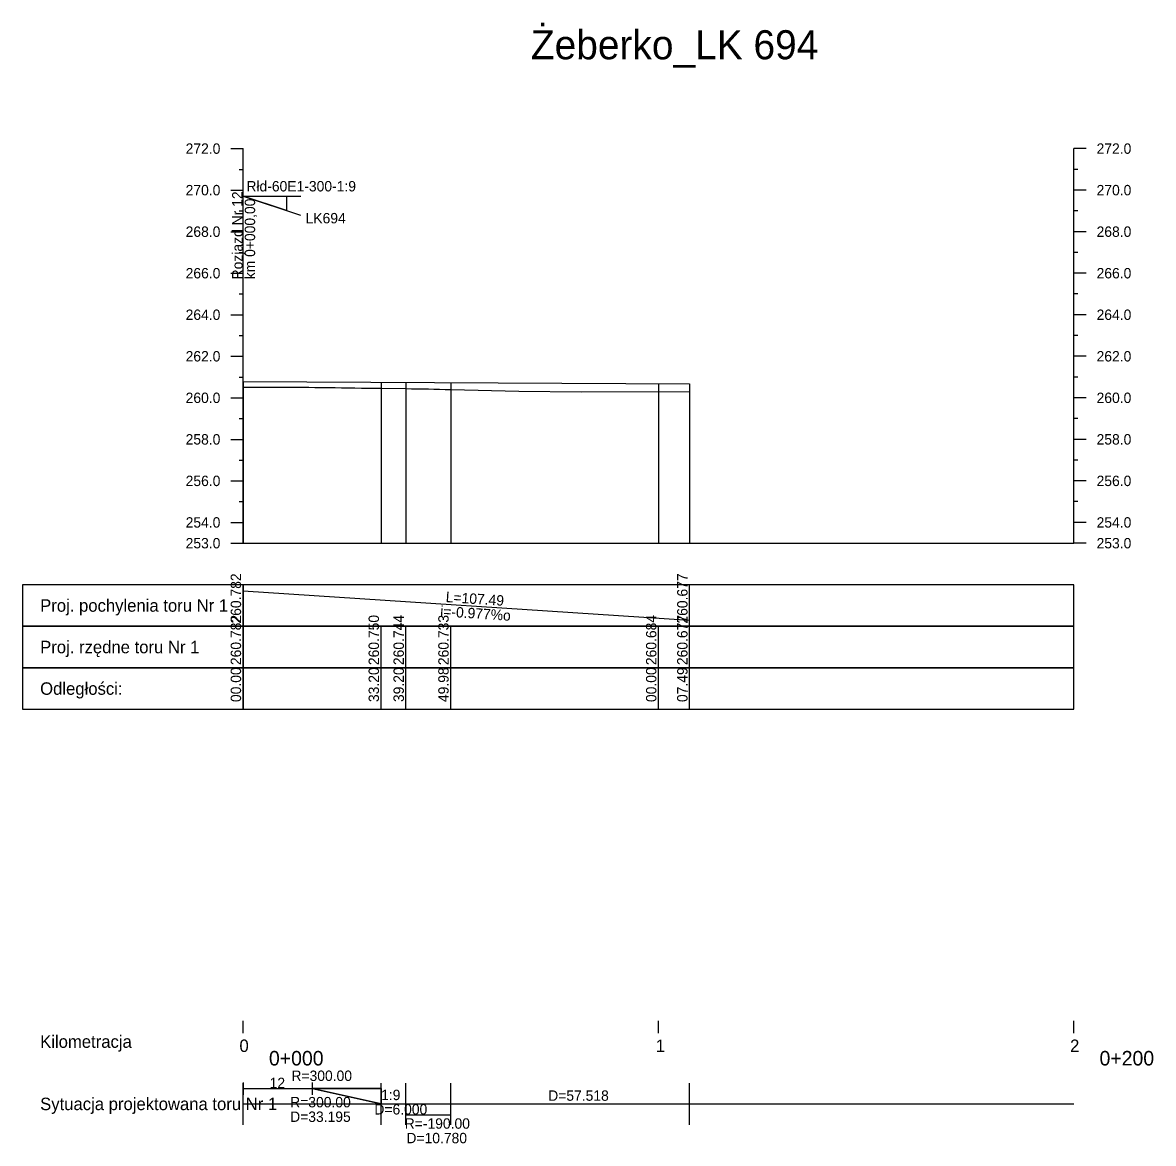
# Model space of a CAD drawing. Extents: x 6445630 to 6518227, y 5499240 to 5511716.
# Drawn here: x 6452278.1 to 6452550.4, y 5501736.1 to 5502006 of the extents above; entities that cross this region are included whole.
import ezdxf

# ---------------------------------------------------------------- set-up
doc = ezdxf.new("R2010")
doc.units = 0
for name, color, linetype in [('TOR_PROF-opisy pomocnicze', 7, 'Continuous'), ('TOR_PROF-rozjazdy', 7, 'Continuous'), ('TOR_PROF-tabelka-geometria T1', 7, 'Continuous'), ('TOR_PROF-tabelka-kilometracja', 7, 'Continuous'), ('TOR_PROF-tabelka-odleglosci T1', 7, 'Continuous'), ('TOR_PROF-tabelka-pochylenia proj T1', 7, 'Continuous'), ('TOR_PROF-tabelka-rzedne proj T1', 7, 'Continuous'), ('TOR_PROF-teren istniejacy T1', 7, 'Continuous'), ('TOR_PROF-tor projektowany', 7, 'Continuous'), ('TOR_PROF-uklad odniesienia', 7, 'Continuous')]:
    doc.layers.add(name, color=color, linetype=linetype)

msp = doc.modelspace()

# ---------------------------------------------------------------- linework, layer by layer
at = {"layer": 'TOR_PROF-opisy pomocnicze'}
for p, q in [((6452331.21, 5501919.55), (6452331.21, 5501880.64)), ((6452438.71, 5501919.03), (6452438.71, 5501880.64))]:
    msp.add_line(p, q, dxfattribs=at)
at = {"layer": 'TOR_PROF-rozjazdy'}
for p, q in [((6452331.21, 5501964.2), (6452345.13, 5501964.2)), ((6452331.21, 5501964.2), (6452345.13, 5501964.2)), ((6452331.21, 5501964.2), (6452345.13, 5501964.2)), ((6452331.21, 5501964.2), (6452345.13, 5501964.2)), ((6452331.21, 5501964.2), (6452345.13, 5501964.2)), ((6452331.21, 5501964.2), (6452345.13, 5501964.2)), ((6452331.21, 5501964.2), (6452345.13, 5501964.2)), ((6452331.21, 5501964.2), (6452345.13, 5501964.2)), ((6452331.21, 5501964.2), (6452345.13, 5501964.2)), ((6452331.21, 5501964.2), (6452345.13, 5501964.2)), ((6452331.21, 5501964.2), (6452345.13, 5501964.2)), ((6452331.21, 5501964.2), (6452345.13, 5501964.2)), ((6452331.21, 5501964.2), (6452345.13, 5501964.2)), ((6452331.21, 5501964.2), (6452345.13, 5501964.2)), ((6452331.21, 5501964.2), (6452345.13, 5501964.2)), ((6452331.21, 5501964.2), (6452345.13, 5501964.2)), ((6452331.21, 5501964.2), (6452344.99, 5501959.62)), ((6452331.21, 5501894.24), (6452331.21, 5501964.2)), ((6452331.18, 5501750.8), (6452331.18, 5501747.83)), ((6452347.79, 5501750.8), (6452347.79, 5501747.83)), ((6452364.41, 5501749.32), (6452347.79, 5501749.31))]:
    msp.add_line(p, q, dxfattribs=at)
for points in [[(6452331.21, 5501964.2), (6452341.61, 5501964.2), (6452341.61, 5501960.74), (6452331.21, 5501964.2)], [(6452331.18, 5501749.31), (6452347.79, 5501749.31), (6452364.41, 5501749.32), (6452364.41, 5501745.64), (6452347.79, 5501749.31)], [(6452347.79, 5501749.31), (6452364.41, 5501745.64), (6452364.41, 5501749.32)]]:
    msp.add_lwpolyline(points, dxfattribs=at)
at = {"layer": 'TOR_PROF-tabelka-geometria T1'}
for points in [[(6452331.18, 5501749.32), (6452364.41, 5501749.32), (6452364.41, 5501745.64), (6452370.41, 5501745.64), (6452370.41, 5501742.98), (6452381.19, 5501742.98), (6452381.19, 5501745.64), (6452438.71, 5501745.64)], [(6452331.21, 5501740.64), (6452331.21, 5501750.64)], [(6452364.41, 5501740.64), (6452364.41, 5501750.64)], [(6452370.41, 5501740.64), (6452370.41, 5501750.64)], [(6452381.19, 5501740.64), (6452381.19, 5501750.64)], [(6452438.71, 5501740.64), (6452438.71, 5501750.64)], [(6452331.21, 5501745.64), (6452531.21, 5501745.64)]]:
    msp.add_lwpolyline(points, dxfattribs=at)
at = {"layer": 'TOR_PROF-tabelka-kilometracja'}
for points in [[(6452331.21, 5501762.64), (6452331.21, 5501765.64)], [(6452331.21, 5501762.64), (6452331.21, 5501765.64)], [(6452431.21, 5501762.64), (6452431.21, 5501765.64)], [(6452531.21, 5501762.64), (6452531.21, 5501765.64)], [(6452531.21, 5501762.64), (6452531.21, 5501765.64)]]:
    msp.add_lwpolyline(points, dxfattribs=at)
at = {"layer": 'TOR_PROF-tabelka-odleglosci T1'}
for points in [[(6452331.21, 5501850.64), (6452278.1, 5501850.64), (6452278.1, 5501840.64), (6452331.21, 5501840.64)], [(6452331.21, 5501840.64), (6452331.21, 5501850.64)], [(6452364.41, 5501840.64), (6452364.41, 5501850.64)], [(6452370.41, 5501840.64), (6452370.41, 5501850.64)], [(6452381.19, 5501840.64), (6452381.19, 5501850.64)], [(6452431.21, 5501840.64), (6452431.21, 5501850.64)], [(6452438.71, 5501840.64), (6452438.71, 5501850.64)]]:
    msp.add_lwpolyline(points, dxfattribs=at)
msp.add_lwpolyline([(6452331.21, 5501840.64), (6452531.21, 5501840.64), (6452531.21, 5501850.64), (6452331.21, 5501850.64)], close=True, dxfattribs=at)
at = {"layer": 'TOR_PROF-tabelka-pochylenia proj T1'}
for points in [[(6452331.21, 5501870.64), (6452278.1, 5501870.64), (6452278.1, 5501860.64), (6452331.21, 5501860.64)], [(6452331.21, 5501860.64), (6452331.21, 5501870.64)], [(6452331.21, 5501869.14), (6452438.71, 5501862.14)], [(6452438.71, 5501860.64), (6452438.71, 5501870.64)]]:
    msp.add_lwpolyline(points, dxfattribs=at)
msp.add_lwpolyline([(6452331.21, 5501860.64), (6452531.21, 5501860.64), (6452531.21, 5501870.64), (6452331.21, 5501870.64)], close=True, dxfattribs=at)
at = {"layer": 'TOR_PROF-tabelka-rzedne proj T1'}
for points in [[(6452331.21, 5501860.64), (6452278.1, 5501860.64), (6452278.1, 5501850.64), (6452331.21, 5501850.64)], [(6452331.21, 5501850.64), (6452331.21, 5501860.64)], [(6452364.41, 5501850.64), (6452364.41, 5501860.64)], [(6452370.41, 5501850.64), (6452370.41, 5501860.64)], [(6452381.19, 5501850.64), (6452381.19, 5501860.64)], [(6452431.21, 5501850.64), (6452431.21, 5501860.64)], [(6452438.71, 5501850.64), (6452438.71, 5501860.64)]]:
    msp.add_lwpolyline(points, dxfattribs=at)
msp.add_lwpolyline([(6452331.21, 5501850.64), (6452531.21, 5501850.64), (6452531.21, 5501860.64), (6452331.21, 5501860.64)], close=True, dxfattribs=at)
at = {"layer": 'TOR_PROF-teren istniejacy T1'}
msp.add_lwpolyline([(6452331.21, 5501918.23), (6452332.79, 5501918.23), (6452334.37, 5501918.22), (6452335.96, 5501918.22), (6452336.92, 5501918.22), (6452337.54, 5501918.22), (6452339.12, 5501918.21), (6452340.7, 5501918.2), (6452342.28, 5501918.19), (6452343.86, 5501918.19), (6452345.44, 5501918.18), (6452347.02, 5501918.17), (6452348.44, 5501918.16), (6452348.6, 5501918.15), (6452350.18, 5501918.13), (6452351.76, 5501918.11), (6452353.34, 5501918.09), (6452354.92, 5501918.07), (6452356.5, 5501918.04), (6452358.09, 5501918.02), (6452359.67, 5501918), (6452361.25, 5501917.98), (6452362.83, 5501917.96), (6452364.41, 5501917.94), (6452370.41, 5501917.86), (6452371.76, 5501917.84), (6452373.1, 5501917.82), (6452374.45, 5501917.8), (6452374.81, 5501917.8), (6452375.8, 5501917.77), (6452377.15, 5501917.74), (6452378.49, 5501917.7), (6452379.84, 5501917.67), (6452381.19, 5501917.63), (6452397.61, 5501917.21), (6452412.62, 5501917.04), (6452438.71, 5501917.15)], dxfattribs=at)
at = {"layer": 'TOR_PROF-tor projektowany'}
msp.add_line((6452331.21, 5501919.55), (6452438.71, 5501919.03), dxfattribs=at)
for points in [[(6452331.21, 5501919.55), (6452331.21, 5501885.64), (6452331.21, 5501880.64), (6452331.21, 5501880.64)], [(6452331.21, 5501919.55), (6452331.21, 5501885.64), (6452331.21, 5501880.64), (6452331.21, 5501880.64)], [(6452331.21, 5501919.55), (6452331.21, 5501885.64), (6452331.21, 5501880.64), (6452331.21, 5501880.64)], [(6452331.21, 5501919.55), (6452331.21, 5501885.64), (6452331.21, 5501880.64), (6452331.21, 5501880.64)], [(6452364.41, 5501919.39), (6452364.41, 5501885.64), (6452364.41, 5501880.64), (6452364.41, 5501880.64)], [(6452364.41, 5501919.39), (6452364.41, 5501885.64), (6452364.41, 5501880.64), (6452364.41, 5501880.64)], [(6452370.41, 5501919.36), (6452370.41, 5501885.64), (6452370.41, 5501880.64), (6452370.41, 5501880.64)], [(6452370.41, 5501919.36), (6452370.41, 5501885.64), (6452370.41, 5501880.64), (6452370.41, 5501880.64)], [(6452381.19, 5501919.31), (6452381.19, 5501885.64), (6452381.19, 5501880.64), (6452381.19, 5501880.64)], [(6452381.19, 5501919.31), (6452381.19, 5501885.64), (6452381.19, 5501880.64), (6452381.19, 5501880.64)], [(6452431.21, 5501919.06), (6452431.21, 5501885.64), (6452431.21, 5501880.64), (6452431.21, 5501880.64)], [(6452431.21, 5501919.06), (6452431.21, 5501885.64), (6452431.21, 5501880.64), (6452431.21, 5501880.64)], [(6452438.71, 5501919.03), (6452438.71, 5501885.64), (6452438.71, 5501880.64), (6452438.71, 5501880.64)], [(6452438.71, 5501919.03), (6452438.71, 5501885.64), (6452438.71, 5501880.64), (6452438.71, 5501880.64)], [(6452438.71, 5501919.03), (6452438.71, 5501885.64), (6452438.71, 5501880.64), (6452438.71, 5501880.64)], [(6452438.71, 5501919.03), (6452438.71, 5501885.64), (6452438.71, 5501880.64), (6452438.71, 5501880.64)]]:
    msp.add_lwpolyline(points, dxfattribs=at)
at = {"layer": 'TOR_PROF-uklad odniesienia'}
for p, q in [((6452328.21, 5501975.64), (6452331.21, 5501975.64)), ((6452328.21, 5501975.64), (6452331.21, 5501975.64)), ((6452331.21, 5501880.64), (6452331.21, 5501975.64)), ((6452531.21, 5501880.64), (6452531.21, 5501975.64)), ((6452534.21, 5501975.64), (6452531.21, 5501975.64)), ((6452534.21, 5501975.64), (6452531.21, 5501975.64)), ((6452330.21, 5501970.64), (6452331.21, 5501970.64)), ((6452532.21, 5501970.64), (6452531.21, 5501970.64)), ((6452328.21, 5501965.64), (6452331.21, 5501965.64)), ((6452534.21, 5501965.64), (6452531.21, 5501965.64)), ((6452330.21, 5501960.64), (6452331.21, 5501960.64)), ((6452532.21, 5501960.64), (6452531.21, 5501960.64)), ((6452328.21, 5501955.64), (6452331.21, 5501955.64)), ((6452534.21, 5501955.64), (6452531.21, 5501955.64)), ((6452330.21, 5501950.64), (6452331.21, 5501950.64)), ((6452532.21, 5501950.64), (6452531.21, 5501950.64)), ((6452328.21, 5501945.64), (6452331.21, 5501945.64)), ((6452534.21, 5501945.64), (6452531.21, 5501945.64)), ((6452330.21, 5501940.64), (6452331.21, 5501940.64)), ((6452532.21, 5501940.64), (6452531.21, 5501940.64)), ((6452328.21, 5501935.64), (6452331.21, 5501935.64)), ((6452534.21, 5501935.64), (6452531.21, 5501935.64)), ((6452330.21, 5501930.64), (6452331.21, 5501930.64)), ((6452532.21, 5501930.64), (6452531.21, 5501930.64)), ((6452328.21, 5501925.64), (6452331.21, 5501925.64)), ((6452534.21, 5501925.64), (6452531.21, 5501925.64)), ((6452330.21, 5501920.64), (6452331.21, 5501920.64)), ((6452532.21, 5501920.64), (6452531.21, 5501920.64)), ((6452328.21, 5501915.64), (6452331.21, 5501915.64)), ((6452534.21, 5501915.64), (6452531.21, 5501915.64)), ((6452330.21, 5501910.64), (6452331.21, 5501910.64)), ((6452532.21, 5501910.64), (6452531.21, 5501910.64)), ((6452328.21, 5501905.64), (6452331.21, 5501905.64)), ((6452534.21, 5501905.64), (6452531.21, 5501905.64)), ((6452330.21, 5501900.64), (6452331.21, 5501900.64)), ((6452532.21, 5501900.64), (6452531.21, 5501900.64)), ((6452328.21, 5501895.64), (6452331.21, 5501895.64)), ((6452534.21, 5501895.64), (6452531.21, 5501895.64)), ((6452330.21, 5501890.64), (6452331.21, 5501890.64)), ((6452532.21, 5501890.64), (6452531.21, 5501890.64)), ((6452328.21, 5501885.64), (6452331.21, 5501885.64)), ((6452534.21, 5501885.64), (6452531.21, 5501885.64)), ((6452328.21, 5501880.64), (6452331.21, 5501880.64)), ((6452331.21, 5501880.64), (6452531.21, 5501880.64)), ((6452534.21, 5501880.64), (6452531.21, 5501880.64))]:
    msp.add_line(p, q, dxfattribs=at)

# ---------------------------------------------------------------- texts
at = {"layer": 'TOR_PROF-rozjazdy'}
for s, p in [('Rłd-60E1-300-1:9', (6452331.99, 5501965.33)), ('LK694', (6452346.25, 5501957.64)), ('12', (6452337.59, 5501749.45)), ('R=300.00', (6452342.83, 5501751.17)), ('1:9', (6452364.43, 5501746.55))]:
    msp.add_text(s, height=2.5, dxfattribs=at).set_placement(p)
for s, p in [('Rozjazd Nr 12', (6452331.06, 5501944.15)), ('km 0+000,00', (6452334.09, 5501944.18))]:
    msp.add_text(s, height=2.5, rotation=90, dxfattribs=at).set_placement(p)
at = {"layer": 'TOR_PROF-tabelka-geometria T1'}
for s, height, p in [('D=57.518', 2.5, (6452404.66, 5501746.39)), (' Sytuacja projektowana toru Nr 1 ', 3, (6452281.21, 5501744.14)), ('R=300.00', 2.5, (6452342.53, 5501744.81)), ('D=6.000', 2.5, (6452362.81, 5501743.09)), ('D=33.195', 2.5, (6452342.52, 5501741.31)), ('R=-190.00', 2.5, (6452370.11, 5501739.67)), ('D=10.780', 2.5, (6452370.52, 5501736.17))]:
    msp.add_text(s, height=height, dxfattribs=at).set_placement(p)
at = {"layer": 'TOR_PROF-tabelka-kilometracja'}
for s, p in [(' Kilometracja ', (6452281.21, 5501759.14)), ('0', (6452330.32, 5501758.14)), ('1', (6452430.56, 5501758.14)), ('2', (6452530.33, 5501758.14))]:
    msp.add_text(s, height=3, dxfattribs=at).set_placement(p)
for s, p in [('0+000', (6452337.42, 5501754.89)), ('0+200', (6452537.42, 5501754.89))]:
    msp.add_text(s, height=3.5, rotation=360, dxfattribs=at).set_placement(p)
at = {"layer": 'TOR_PROF-tabelka-odleglosci T1'}
for s, p in [('00.00', (6452330.71, 5501842.39)), ('33.20', (6452363.91, 5501842.39)), ('39.20', (6452369.91, 5501842.39)), ('49.98', (6452380.69, 5501842.38)), ('00.00', (6452430.71, 5501842.39)), ('07.49', (6452438.21, 5501842.39))]:
    msp.add_text(s, height=2.5, rotation=90, dxfattribs=at).set_placement(p)
msp.add_text(' Odległości: ', height=3, dxfattribs=at).set_placement((6452281.21, 5501844.14))
at = {"layer": 'TOR_PROF-tabelka-pochylenia proj T1'}
for s, rotation, p in [('260.782', 90, (6452330.71, 5501861.29)), ('260.677', 90, (6452438.21, 5501861.28)), ('L=107.49', 356.2741, (6452379.93, 5501866.47)), ('i=-0.977%o', 356.2741, (6452378.6, 5501863.05))]:
    msp.add_text(s, height=2.5, rotation=rotation, dxfattribs=at).set_placement(p)
msp.add_text(' Proj. pochylenia toru Nr 1 ', height=3, dxfattribs=at).set_placement((6452281.21, 5501864.14))
at = {"layer": 'TOR_PROF-tabelka-rzedne proj T1'}
for s, p in [('260.782', (6452330.71, 5501851.29)), ('260.750', (6452363.91, 5501851.28)), ('260.744', (6452369.91, 5501851.28)), ('260.733', (6452380.69, 5501851.28)), ('260.684', (6452430.71, 5501851.28)), ('260.677', (6452438.21, 5501851.28))]:
    msp.add_text(s, height=2.5, rotation=90, dxfattribs=at).set_placement(p)
msp.add_text(' Proj. rzędne toru Nr 1 ', height=3, dxfattribs=at).set_placement((6452281.21, 5501854.14))
at = {"layer": 'TOR_PROF-uklad odniesienia'}
for s, height, p in [('Żeberko_LK 694', 7, (6452400.49, 5501997.14)), ('272.0', 2.5, (6452317.36, 5501974.39)), ('272.0', 2.5, (6452317.36, 5501974.39)), ('272.0', 2.5, (6452536.71, 5501974.39)), ('272.0', 2.5, (6452536.71, 5501974.39)), ('270.0', 2.5, (6452317.36, 5501964.39)), ('270.0', 2.5, (6452536.71, 5501964.39)), ('268.0', 2.5, (6452317.36, 5501954.39)), ('268.0', 2.5, (6452536.71, 5501954.39)), ('266.0', 2.5, (6452317.36, 5501944.39)), ('266.0', 2.5, (6452536.71, 5501944.39)), ('264.0', 2.5, (6452317.36, 5501934.39)), ('264.0', 2.5, (6452536.71, 5501934.39)), ('262.0', 2.5, (6452317.36, 5501924.39)), ('262.0', 2.5, (6452536.71, 5501924.39)), ('260.0', 2.5, (6452317.36, 5501914.39)), ('260.0', 2.5, (6452536.71, 5501914.39)), ('258.0', 2.5, (6452317.36, 5501904.39)), ('258.0', 2.5, (6452536.71, 5501904.39)), ('256.0', 2.5, (6452317.36, 5501894.39)), ('256.0', 2.5, (6452536.71, 5501894.39)), ('254.0', 2.5, (6452317.36, 5501884.39)), ('254.0', 2.5, (6452536.71, 5501884.39)), ('253.0', 2.5, (6452317.36, 5501879.39)), ('253.0', 2.5, (6452536.71, 5501879.39)), ('-', 0.0001, (6452331.21, 5501880.64))]:
    msp.add_text(s, height=height, dxfattribs=at).set_placement(p)

doc.saveas('drawing.dxf')
